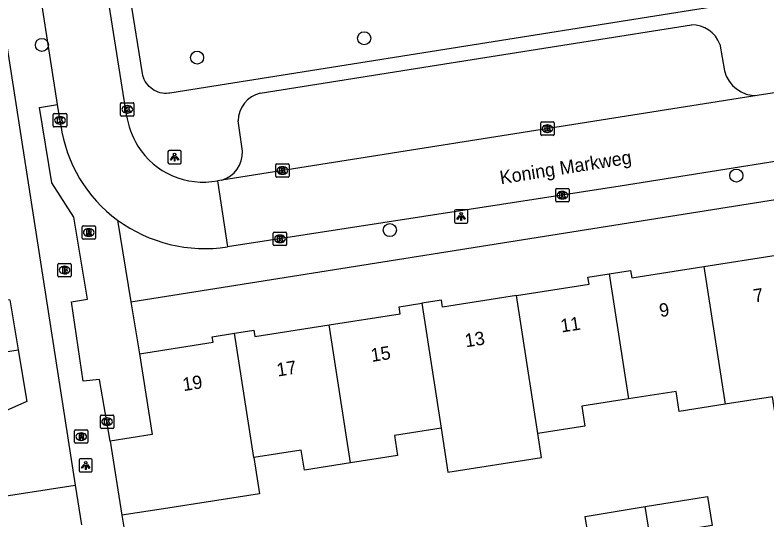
# Model space of a CAD drawing. Extents: x 160077 to 160945, y 386481 to 387498.
# Drawn here: x 160528.9 to 160585.2, y 387056.8 to 387094.6 of the extents above; entities that cross this region are included whole.
import ezdxf

# ---------------------------------------------------------------- set-up
doc = ezdxf.new("R2010")
doc.units = 0
for name, color, linetype in [('IMGEO_Boom', 7, 'Continuous'), ('IMGEO_Brandkraan', 7, 'Continuous'), ('IMGEO_Kolk', 7, 'Continuous'), ('IMGEO_Lichtpunt', 7, 'Continuous'), ('IMGEO_Openbare_ruimte_label', 7, 'Continuous'), ('IMGEO_Pand', 7, 'Continuous'), ('IMGEO_Pand_nummerreeks', 7, 'Continuous'), ('IMGEO_Rijbaan_lokaal_open', 7, 'Continuous'), ('IMGEO_Rioolput', 7, 'Continuous'), ('IMGEO_Voetpad_open', 7, 'Continuous')]:
    doc.layers.add(name, color=color, linetype=linetype)

msp = doc.modelspace()

# ---------------------------------------------------------------- linework, layer by layer
at = {"layer": 'IMGEO_Boom'}
for centre in [(160530.899, 387092.346), (160555.018, 387092.85), (160542.512, 387091.396), (160582.875, 387082.559), (160556.94, 387078.477)]:
    msp.add_circle(centre, 0.489, dxfattribs=at)
at = {"layer": 'IMGEO_Brandkraan'}
for p, q in [((160532.09, 387075.059), (160532.09, 387075.911)), ((160532.165, 387075.985), (160533.017, 387075.985)), ((160533.091, 387075.911), (160533.091, 387075.059)), ((160532.578, 387075.765), (160532.603, 387075.765)), ((160533.017, 387074.985), (160532.165, 387074.985)), ((160532.601, 387075.205), (160532.576, 387075.205))]:
    msp.add_line(p, q, dxfattribs=at)
for points in [[(160532.09, 387075.059), (160532.09, 387075.911)], [(160532.165, 387075.985), (160533.017, 387075.985)], [(160533.091, 387075.911), (160533.091, 387075.059)], [(160532.438, 387075.685), (160532.438, 387075.285), (160532.651, 387075.285)], [(160532.669, 387075.685), (160532.438, 387075.685)], [(160532.617, 387075.604), (160532.563, 387075.604), (160532.563, 387075.528)], [(160532.563, 387075.528), (160532.616, 387075.528)], [(160532.625, 387075.452), (160532.563, 387075.452), (160532.563, 387075.371)], [(160532.563, 387075.371), (160532.625, 387075.371)], [(160533.017, 387074.985), (160532.165, 387074.985)]]:
    msp.add_lwpolyline(points, dxfattribs=at)
for centre, radius, start, end in [((160532.167, 387075.909), 0.0765, 91.552, 178.448), ((160532.167, 387075.909), 0.0765, 91.552, 178.448), ((160533.015, 387075.909), 0.0765, 1.552, 88.448), ((160533.015, 387075.909), 0.0765, 1.552, 88.448), ((160532.618, 387075.566), 0.0379, 267.8285, 90.9355), ((160532.626, 387075.411), 0.0404, 269.8759, 90.5077), ((160532.673, 387075.54), 0.145, 59.4692, 91.5367), ((160532.698, 387075.587), 0.0922, 285.5137, 58.1501), ((160532.703, 387075.395), 0.105, 301.3115, 78.989), ((160532.167, 387075.061), 0.0765, 181.552, 268.448), ((160532.167, 387075.061), 0.0765, 181.552, 268.448), ((160532.657, 387075.536), 0.251, 268.6676, 293.5347), ((160533.015, 387075.061), 0.0765, 271.552, 358.448), ((160533.015, 387075.061), 0.0765, 271.552, 358.448)]:
    msp.add_arc(centre, radius, start, end, dxfattribs=at)
for centre, major_axis, ratio, start_param, end_param in [((160532.577, 387075.485), (-0.387, 0.002), 0.722429, 4.712389, 7.853982), ((160532.602, 387075.485), (-0.39, 0.002), 0.717154, 1.570796, 4.712389)]:
    msp.add_ellipse(centre, major_axis=major_axis, ratio=ratio, start_param=start_param, end_param=end_param, dxfattribs=at)
at = {"layer": 'IMGEO_Kolk'}
for p, q in [((160536.789, 387087.094), (160536.789, 387087.946)), ((160536.864, 387088.02), (160537.716, 387088.02)), ((160537.277, 387087.8), (160537.302, 387087.8)), ((160537.79, 387087.946), (160537.79, 387087.094)), ((160531.827, 387087.202), (160532.679, 387087.202)), ((160537.3, 387087.24), (160537.275, 387087.24)), ((160531.752, 387086.276), (160531.752, 387087.128)), ((160532.24, 387086.982), (160532.265, 387086.982)), ((160532.753, 387087.128), (160532.753, 387086.276)), ((160537.716, 387087.02), (160536.864, 387087.02)), ((160532.679, 387086.202), (160531.827, 387086.202)), ((160532.263, 387086.422), (160532.238, 387086.422)), ((160568.235, 387085.65), (160568.235, 387086.502)), ((160568.31, 387086.576), (160569.162, 387086.576)), ((160568.723, 387086.356), (160568.748, 387086.356)), ((160569.236, 387086.502), (160569.236, 387085.65)), ((160569.162, 387085.576), (160568.31, 387085.576)), ((160568.746, 387085.796), (160568.721, 387085.796)), ((160548.396, 387082.518), (160548.396, 387083.37)), ((160548.471, 387083.444), (160549.323, 387083.444)), ((160549.397, 387083.37), (160549.397, 387082.518)), ((160548.907, 387082.664), (160548.882, 387082.664)), ((160548.884, 387083.224), (160548.909, 387083.224)), ((160549.323, 387082.444), (160548.471, 387082.444)), ((160569.427, 387081.59), (160570.279, 387081.59)), ((160569.352, 387080.664), (160569.352, 387081.516)), ((160569.84, 387081.37), (160569.865, 387081.37)), ((160570.353, 387081.516), (160570.353, 387080.664)), ((160570.279, 387080.59), (160569.427, 387080.59)), ((160569.863, 387080.81), (160569.838, 387080.81)), ((160548.216, 387077.394), (160548.216, 387078.246)), ((160548.291, 387078.32), (160549.143, 387078.32)), ((160549.217, 387078.246), (160549.217, 387077.394)), ((160548.704, 387078.1), (160548.729, 387078.1)), ((160549.143, 387077.32), (160548.291, 387077.32)), ((160548.727, 387077.54), (160548.702, 387077.54)), ((160535.273, 387063.701), (160535.273, 387064.553)), ((160535.348, 387064.627), (160536.2, 387064.627)), ((160535.761, 387064.407), (160535.786, 387064.407)), ((160536.274, 387064.553), (160536.274, 387063.701)), ((160536.2, 387063.627), (160535.348, 387063.627)), ((160535.784, 387063.847), (160535.759, 387063.847))]:
    msp.add_line(p, q, dxfattribs=at)
for points in [[(160536.789, 387087.094), (160536.789, 387087.946)], [(160536.864, 387088.02), (160537.716, 387088.02)], [(160537.79, 387087.946), (160537.79, 387087.094)], [(160531.827, 387087.202), (160532.679, 387087.202)], [(160537.11, 387087.72), (160537.233, 387087.72), (160537.233, 387087.569), (160537.363, 387087.72), (160537.527, 387087.72), (160537.381, 387087.569), (160537.534, 387087.32), (160537.382, 387087.32), (160537.297, 387087.484), (160537.233, 387087.417), (160537.233, 387087.32), (160537.11, 387087.32), (160537.11, 387087.72)], [(160531.752, 387086.276), (160531.752, 387087.128)], [(160532.073, 387086.902), (160532.196, 387086.902), (160532.196, 387086.751), (160532.326, 387086.902), (160532.49, 387086.902), (160532.344, 387086.751), (160532.497, 387086.502), (160532.345, 387086.502), (160532.26, 387086.666), (160532.196, 387086.599), (160532.196, 387086.502), (160532.073, 387086.502), (160532.073, 387086.902)], [(160532.753, 387087.128), (160532.753, 387086.276)], [(160537.716, 387087.02), (160536.864, 387087.02)], [(160532.679, 387086.202), (160531.827, 387086.202)], [(160568.235, 387085.65), (160568.235, 387086.502)], [(160568.31, 387086.576), (160569.162, 387086.576)], [(160568.556, 387086.276), (160568.679, 387086.276), (160568.679, 387086.125), (160568.809, 387086.276), (160568.973, 387086.276), (160568.827, 387086.125), (160568.98, 387085.876), (160568.828, 387085.876), (160568.743, 387086.04), (160568.679, 387085.973), (160568.679, 387085.876), (160568.556, 387085.876), (160568.556, 387086.276)], [(160569.236, 387086.502), (160569.236, 387085.65)], [(160569.162, 387085.576), (160568.31, 387085.576)], [(160548.396, 387082.518), (160548.396, 387083.37)], [(160548.471, 387083.444), (160549.323, 387083.444)], [(160549.397, 387083.37), (160549.397, 387082.518)], [(160548.717, 387083.144), (160548.84, 387083.144), (160548.84, 387082.993), (160548.97, 387083.144), (160549.134, 387083.144), (160548.988, 387082.993), (160549.141, 387082.744), (160548.989, 387082.744), (160548.904, 387082.908), (160548.84, 387082.841), (160548.84, 387082.744), (160548.717, 387082.744), (160548.717, 387083.144)], [(160549.323, 387082.444), (160548.471, 387082.444)], [(160569.427, 387081.59), (160570.279, 387081.59)], [(160569.352, 387080.664), (160569.352, 387081.516)], [(160569.673, 387081.29), (160569.796, 387081.29), (160569.796, 387081.139), (160569.926, 387081.29), (160570.09, 387081.29), (160569.944, 387081.139), (160570.097, 387080.89), (160569.945, 387080.89), (160569.86, 387081.054), (160569.796, 387080.987), (160569.796, 387080.89), (160569.673, 387080.89), (160569.673, 387081.29)], [(160570.353, 387081.516), (160570.353, 387080.664)], [(160570.279, 387080.59), (160569.427, 387080.59)], [(160548.216, 387077.394), (160548.216, 387078.246)], [(160548.291, 387078.32), (160549.143, 387078.32)], [(160549.217, 387078.246), (160549.217, 387077.394)], [(160548.537, 387078.02), (160548.66, 387078.02), (160548.66, 387077.869), (160548.79, 387078.02), (160548.954, 387078.02), (160548.808, 387077.869), (160548.961, 387077.62), (160548.809, 387077.62), (160548.724, 387077.784), (160548.66, 387077.717), (160548.66, 387077.62), (160548.537, 387077.62), (160548.537, 387078.02)], [(160549.143, 387077.32), (160548.291, 387077.32)], [(160535.273, 387063.701), (160535.273, 387064.553)], [(160535.348, 387064.627), (160536.2, 387064.627)], [(160535.594, 387064.327), (160535.717, 387064.327), (160535.717, 387064.176), (160535.847, 387064.327), (160536.011, 387064.327), (160535.865, 387064.176), (160536.018, 387063.927), (160535.866, 387063.927), (160535.781, 387064.091), (160535.717, 387064.024), (160535.717, 387063.927), (160535.594, 387063.927), (160535.594, 387064.327)], [(160536.274, 387064.553), (160536.274, 387063.701)], [(160536.2, 387063.627), (160535.348, 387063.627)]]:
    msp.add_lwpolyline(points, dxfattribs=at)
for centre, start, end in [((160536.866, 387087.944), 91.552, 178.448), ((160536.866, 387087.944), 91.552, 178.448), ((160537.714, 387087.944), 1.552, 88.448), ((160537.714, 387087.944), 1.552, 88.448), ((160531.829, 387087.126), 91.552, 178.448), ((160531.829, 387087.126), 91.552, 178.448), ((160532.677, 387087.126), 1.552, 88.448), ((160532.677, 387087.126), 1.552, 88.448), ((160536.866, 387087.096), 181.552, 268.448), ((160536.866, 387087.096), 181.552, 268.448), ((160537.714, 387087.096), 271.552, 358.448), ((160537.714, 387087.096), 271.552, 358.448), ((160531.829, 387086.278), 181.552, 268.448), ((160531.829, 387086.278), 181.552, 268.448), ((160532.677, 387086.278), 271.552, 358.448), ((160532.677, 387086.278), 271.552, 358.448), ((160568.312, 387086.5), 91.552, 178.448), ((160568.312, 387086.5), 91.552, 178.448), ((160569.16, 387086.5), 1.552, 88.448), ((160569.16, 387086.5), 1.552, 88.448), ((160568.312, 387085.652), 181.552, 268.448), ((160568.312, 387085.652), 181.552, 268.448), ((160569.16, 387085.652), 271.552, 358.448), ((160569.16, 387085.652), 271.552, 358.448), ((160548.473, 387083.368), 91.552, 178.448), ((160548.473, 387083.368), 91.552, 178.448), ((160549.321, 387083.368), 1.552, 88.448), ((160549.321, 387083.368), 1.552, 88.448), ((160548.473, 387082.52), 181.552, 268.448), ((160548.473, 387082.52), 181.552, 268.448), ((160549.321, 387082.52), 271.552, 358.448), ((160549.321, 387082.52), 271.552, 358.448), ((160569.429, 387081.514), 91.552, 178.448), ((160569.429, 387081.514), 91.552, 178.448), ((160570.277, 387081.514), 1.552, 88.448), ((160570.277, 387081.514), 1.552, 88.448), ((160569.429, 387080.666), 181.552, 268.448), ((160569.429, 387080.666), 181.552, 268.448), ((160570.277, 387080.666), 271.552, 358.448), ((160570.277, 387080.666), 271.552, 358.448), ((160548.293, 387078.244), 91.552, 178.448), ((160548.293, 387078.244), 91.552, 178.448), ((160549.141, 387078.244), 1.552, 88.448), ((160549.141, 387078.244), 1.552, 88.448), ((160548.293, 387077.396), 181.552, 268.448), ((160548.293, 387077.396), 181.552, 268.448), ((160549.141, 387077.396), 271.552, 358.448), ((160549.141, 387077.396), 271.552, 358.448), ((160535.35, 387064.551), 91.552, 178.448), ((160535.35, 387064.551), 91.552, 178.448), ((160536.198, 387064.551), 1.552, 88.448), ((160536.198, 387064.551), 1.552, 88.448), ((160535.35, 387063.703), 181.552, 268.448), ((160535.35, 387063.703), 181.552, 268.448), ((160536.198, 387063.703), 271.552, 358.448), ((160536.198, 387063.703), 271.552, 358.448)]:
    msp.add_arc(centre, 0.0765, start, end, dxfattribs=at)
for centre, major_axis, ratio, start_param, end_param in [((160537.276, 387087.52), (-0.387, 0.002), 0.722429, 4.712389, 7.853982), ((160537.301, 387087.52), (-0.39, 0.002), 0.717154, 1.570796, 4.712389), ((160532.239, 387086.702), (-0.387, 0.002), 0.722429, 4.712389, 7.853982), ((160532.264, 387086.702), (-0.39, 0.002), 0.717154, 1.570796, 4.712389), ((160568.722, 387086.076), (-0.387, 0.002), 0.722429, 4.712389, 7.853982), ((160568.747, 387086.076), (-0.39, 0.002), 0.717154, 1.570796, 4.712389), ((160548.883, 387082.944), (-0.387, 0.002), 0.722429, 4.712389, 7.853982), ((160548.908, 387082.944), (-0.39, 0.002), 0.717154, 1.570796, 4.712389), ((160569.839, 387081.09), (-0.387, 0.002), 0.722429, 4.712389, 7.853982), ((160569.864, 387081.09), (-0.39, 0.002), 0.717154, 1.570796, 4.712389), ((160548.703, 387077.82), (-0.387, 0.002), 0.722429, 4.712389, 7.853982), ((160548.728, 387077.82), (-0.39, 0.002), 0.717154, 1.570796, 4.712389), ((160535.76, 387064.127), (-0.387, 0.002), 0.722429, 4.712389, 7.853982), ((160535.785, 387064.127), (-0.39, 0.002), 0.717154, 1.570796, 4.712389)]:
    msp.add_ellipse(centre, major_axis=major_axis, ratio=ratio, start_param=start_param, end_param=end_param, dxfattribs=at)
at = {"layer": 'IMGEO_Lichtpunt'}
for p, q in [((160541.236, 387084.435), (160540.428, 387084.435)), ((160541.236, 387084.435), (160540.428, 387084.435)), ((160540.334, 387084.34), (160540.334, 387083.533)), ((160540.334, 387084.34), (160540.334, 387083.533)), ((160541.33, 387083.533), (160541.33, 387084.34)), ((160541.33, 387083.533), (160541.33, 387084.34)), ((160540.428, 387083.439), (160541.236, 387083.439)), ((160540.428, 387083.439), (160541.236, 387083.439)), ((160561.774, 387079.909), (160561.774, 387079.102)), ((160561.774, 387079.909), (160561.774, 387079.102)), ((160562.676, 387080.004), (160561.868, 387080.004)), ((160562.676, 387080.004), (160561.868, 387080.004)), ((160562.77, 387079.102), (160562.77, 387079.909)), ((160562.77, 387079.102), (160562.77, 387079.909)), ((160561.868, 387079.008), (160562.676, 387079.008)), ((160561.868, 387079.008), (160562.676, 387079.008)), ((160534.577, 387061.356), (160533.769, 387061.356)), ((160534.577, 387061.356), (160533.769, 387061.356)), ((160533.675, 387061.261), (160533.675, 387060.454)), ((160533.675, 387061.261), (160533.675, 387060.454)), ((160534.671, 387060.454), (160534.671, 387061.261)), ((160534.671, 387060.454), (160534.671, 387061.261)), ((160533.769, 387060.36), (160534.577, 387060.36)), ((160533.769, 387060.36), (160534.577, 387060.36))]:
    msp.add_line(p, q, dxfattribs=at)
for points in [[(160540.708, 387084.004), (160540.747, 387083.976), (160540.559, 387083.714), (160540.521, 387083.741), (160540.708, 387084.004)], [(160540.81, 387083.956), (160540.857, 387083.956), (160540.857, 387083.634), (160540.81, 387083.634), (160540.81, 387083.956)], [(160540.92, 387083.976), (160540.958, 387084.003), (160541.145, 387083.741), (160541.106, 387083.713), (160540.92, 387083.976)], [(160562.148, 387079.573), (160562.187, 387079.545), (160561.999, 387079.283), (160561.961, 387079.31), (160562.148, 387079.573)], [(160562.25, 387079.525), (160562.297, 387079.525), (160562.297, 387079.203), (160562.25, 387079.203), (160562.25, 387079.525)], [(160562.36, 387079.545), (160562.398, 387079.572), (160562.585, 387079.31), (160562.546, 387079.282), (160562.36, 387079.545)], [(160534.049, 387060.925), (160534.088, 387060.897), (160533.9, 387060.635), (160533.862, 387060.662), (160534.049, 387060.925)], [(160534.151, 387060.877), (160534.198, 387060.877), (160534.198, 387060.555), (160534.151, 387060.555), (160534.151, 387060.877)], [(160534.261, 387060.897), (160534.299, 387060.924), (160534.486, 387060.662), (160534.447, 387060.634), (160534.261, 387060.897)]]:
    msp.add_lwpolyline(points, dxfattribs=at)
for centre in [(160540.833, 387084.138), (160562.273, 387079.707), (160534.174, 387061.059)]:
    msp.add_circle(centre, 0.0994, dxfattribs=at)
for centre, start, end in [((160540.428, 387084.34), 90, 180), ((160540.428, 387084.34), 90, 180), ((160541.236, 387084.34), 0, 90), ((160541.236, 387084.34), 0, 90), ((160540.428, 387083.533), 180, 270), ((160540.428, 387083.533), 180, 270), ((160541.236, 387083.533), 270, 0), ((160541.236, 387083.533), 270, 360), ((160561.868, 387079.909), 90, 180), ((160561.868, 387079.909), 90, 180), ((160562.676, 387079.909), 0, 90), ((160562.676, 387079.909), 0, 90), ((160561.868, 387079.102), 180, 270), ((160561.868, 387079.102), 180, 270), ((160562.676, 387079.102), 270, 0), ((160562.676, 387079.102), 270, 360), ((160533.769, 387061.261), 90, 180), ((160533.769, 387061.261), 90, 180), ((160534.577, 387061.261), 0, 90), ((160534.577, 387061.261), 0, 90), ((160533.769, 387060.454), 180, 270), ((160533.769, 387060.454), 180, 270), ((160534.577, 387060.454), 270, 0), ((160534.577, 387060.454), 270, 360)]:
    msp.add_arc(centre, 0.0946, start, end, dxfattribs=at)
at = {"layer": 'IMGEO_Pand'}
for points in [[(160580.442, 387075.756), (160585.854, 387076.605), (160585.787, 387077.036), (160587.385, 387077.287)], [(160525.729, 387076.56), (160526.258, 387073.412), (160528.494, 387073.265), (160529.123, 387069.522)], [(160573.348, 387075.21), (160574.959, 387075.462), (160575.045, 387074.91), (160580.442, 387075.756)], [(160580.442, 387075.756), (160582.044, 387065.432)], [(160566.419, 387073.581), (160571.85, 387074.433), (160571.767, 387074.962), (160573.348, 387075.21)], [(160573.348, 387075.21), (160574.801, 387065.837)], [(160566.419, 387073.581), (160560.878, 387072.712), (160560.796, 387073.234), (160559.329, 387073.004)], [(160568.022, 387063.248), (160566.419, 387073.581)], [(160552.402, 387071.375), (160557.709, 387072.207), (160557.626, 387072.737), (160559.329, 387073.004)], [(160559.329, 387073.004), (160560.782, 387063.643)], [(160545.319, 387070.751), (160546.768, 387070.978), (160546.842, 387070.503), (160552.402, 387071.375)], [(160554.004, 387061.044), (160552.402, 387071.375)], [(160538.202, 387069.219), (160543.71, 387070.083), (160543.647, 387070.489), (160545.319, 387070.751)], [(160546.762, 387061.449), (160545.319, 387070.751)], [(160517.738, 387067.704), (160529.123, 387069.522)], [(160529.123, 387069.522), (160529.777, 387065.633), (160527.558, 387064.656), (160528.038, 387061.796), (160528.256, 387061.832), (160528.292, 387061.615), (160522.396, 387060.624)], [(160538.202, 387069.219), (160539.152, 387063.158), (160536.014, 387062.666)], [(160588.82, 387068.03), (160589.33, 387064.77), (160585.86, 387064.227), (160585.586, 387065.986), (160582.044, 387065.432)], [(160582.044, 387065.432), (160578.602, 387064.893), (160578.367, 387066.395), (160574.801, 387065.837)], [(160574.801, 387065.837), (160571.313, 387065.291), (160571.547, 387063.8), (160568.022, 387063.248)], [(160560.782, 387063.643), (160557.286, 387063.096), (160557.522, 387061.595), (160554.004, 387061.044)], [(160560.782, 387063.643), (160561.293, 387060.348), (160568.302, 387061.445), (160568.022, 387063.248)], [(160536.014, 387062.666), (160536.884, 387057.118)], [(160554.004, 387061.044), (160550.548, 387060.503), (160550.313, 387062.005), (160546.762, 387061.449)], [(160546.762, 387061.449), (160547.186, 387058.717), (160540.007, 387057.603), (160536.884, 387057.118)], [(160576.053, 387057.772), (160580.72, 387058.535), (160581.074, 387056.364), (160576.39, 387055.599)], [(160576.39, 387055.599), (160571.905, 387054.866), (160571.551, 387057.037), (160576.053, 387057.772)], [(160576.39, 387055.599), (160576.053, 387057.772)]]:
    msp.add_lwpolyline(points, dxfattribs=at)
at = {"layer": 'IMGEO_Rijbaan_lokaal_open'}
for points in [[(160532.46, 387117.066), (160532.759, 387115.209), (160537.214, 387087.127)], [(160532.066, 387087.893), (160530.562, 387097.546)], [(160613.925, 387093.125), (160613.306, 387093.026), (160589.61, 387089.37), (160584.446, 387088.555)], [(160632.916, 387091.083), (160623.807, 387089.658), (160611.413, 387087.739), (160607.245, 387087.027), (160574.18, 387081.761), (160544.782, 387077.213)], [(160584.446, 387088.555), (160544.358, 387082.226)], [(160532.31, 387086.331), (160532.066, 387087.893)], [(160544.358, 387082.226), (160544.051, 387082.178)], [(160544.051, 387082.178), (160544.782, 387077.213)]]:
    msp.add_lwpolyline(points, dxfattribs=at)
for centre, radius, start, end in [((160543.916, 387088.24), 6.794, 189.4247, 210.7093), ((160542.894, 387087.836), 10.691, 188.0931, 233.6659), ((160542.954, 387087.833), 5.761, 212.1234, 280.9805), ((160543.131, 387088.276), 11.185, 234.0236, 278.4884)]:
    msp.add_arc(centre, radius, start, end, dxfattribs=at)
at = {"layer": 'IMGEO_Rioolput'}
for p, q in [((160533.902, 387077.875), (160533.902, 387078.727)), ((160533.977, 387078.801), (160534.829, 387078.801)), ((160534.903, 387078.727), (160534.903, 387077.875)), ((160534.39, 387078.581), (160534.415, 387078.581)), ((160534.829, 387077.801), (160533.977, 387077.801)), ((160534.413, 387078.021), (160534.388, 387078.021)), ((160533.337, 387062.584), (160533.337, 387063.436)), ((160533.412, 387063.51), (160534.264, 387063.51)), ((160533.825, 387063.29), (160533.85, 387063.29)), ((160534.338, 387063.436), (160534.338, 387062.584)), ((160534.264, 387062.51), (160533.412, 387062.51)), ((160533.848, 387062.73), (160533.823, 387062.73))]:
    msp.add_line(p, q, dxfattribs=at)
for points in [[(160533.902, 387077.875), (160533.902, 387078.727)], [(160533.977, 387078.801), (160534.829, 387078.801)], [(160534.903, 387078.727), (160534.903, 387077.875)], [(160534.491, 387078.499), (160534.239, 387078.501), (160534.239, 387078.101)], [(160534.239, 387078.101), (160534.363, 387078.101), (160534.363, 387078.263), (160534.374, 387078.263)], [(160534.417, 387078.42), (160534.363, 387078.42), (160534.363, 387078.339)], [(160534.363, 387078.339), (160534.415, 387078.339)], [(160534.421, 387078.234), (160534.492, 387078.101), (160534.632, 387078.101), (160534.567, 387078.227)], [(160534.829, 387077.801), (160533.977, 387077.801)], [(160533.337, 387062.584), (160533.337, 387063.436)], [(160533.412, 387063.51), (160534.264, 387063.51)], [(160533.926, 387063.208), (160533.674, 387063.21), (160533.674, 387062.81)], [(160533.674, 387062.81), (160533.798, 387062.81), (160533.798, 387062.972), (160533.809, 387062.972)], [(160533.852, 387063.129), (160533.798, 387063.129), (160533.798, 387063.048)], [(160533.798, 387063.048), (160533.85, 387063.048)], [(160534.338, 387063.436), (160534.338, 387062.584)], [(160534.264, 387062.51), (160533.412, 387062.51)], [(160533.856, 387062.943), (160533.927, 387062.81), (160534.067, 387062.81), (160534.002, 387062.936)]]:
    msp.add_lwpolyline(points, dxfattribs=at)
for centre, radius, start, end in [((160533.979, 387078.725), 0.0765, 91.552, 178.448), ((160533.979, 387078.725), 0.0765, 91.552, 178.448), ((160534.827, 387078.725), 0.0765, 1.552, 88.448), ((160534.827, 387078.725), 0.0765, 1.552, 88.448), ((160534.373, 387078.21), 0.0533, 26.0293, 88.6989), ((160534.399, 387078.528), 0.19, 274.7715, 282.9687), ((160534.423, 387078.324), 0.0964, 77.0061, 93.1865), ((160534.437, 387078.381), 0.0378, 276.6634, 79.6772), ((160534.49, 387078.389), 0.109, 350.3612, 89.416), ((160534.488, 387078.389), 0.112, 277.5842, 350.9817), ((160534.472, 387078.174), 0.108, 29.5134, 73.7905), ((160533.979, 387077.877), 0.0765, 181.552, 268.448), ((160533.979, 387077.877), 0.0765, 181.552, 268.448), ((160534.827, 387077.877), 0.0765, 271.552, 358.448), ((160534.827, 387077.877), 0.0765, 271.552, 358.448), ((160533.414, 387063.434), 0.0765, 91.552, 178.448), ((160533.414, 387063.434), 0.0765, 91.552, 178.448), ((160533.808, 387062.919), 0.0533, 26.0293, 88.6989), ((160533.834, 387063.237), 0.19, 274.7715, 282.9687), ((160533.858, 387063.033), 0.0964, 77.0061, 93.1865), ((160533.872, 387063.09), 0.0378, 276.6634, 79.6772), ((160533.925, 387063.098), 0.109, 350.3612, 89.416), ((160533.923, 387063.098), 0.112, 277.5842, 350.9817), ((160533.907, 387062.883), 0.108, 29.5134, 73.7905), ((160534.262, 387063.434), 0.0765, 1.552, 88.448), ((160534.262, 387063.434), 0.0765, 1.552, 88.448), ((160533.414, 387062.586), 0.0765, 181.552, 268.448), ((160533.414, 387062.586), 0.0765, 181.552, 268.448), ((160534.262, 387062.586), 0.0765, 271.552, 358.448), ((160534.262, 387062.586), 0.0765, 271.552, 358.448)]:
    msp.add_arc(centre, radius, start, end, dxfattribs=at)
for centre, major_axis, ratio, start_param, end_param in [((160534.389, 387078.301), (-0.387, 0.002), 0.722429, 4.712389, 7.853982), ((160534.414, 387078.301), (-0.39, 0.002), 0.717154, 1.570796, 4.712389), ((160533.824, 387063.01), (-0.387, 0.002), 0.722429, 4.712389, 7.853982), ((160533.849, 387063.01), (-0.39, 0.002), 0.717154, 1.570796, 4.712389)]:
    msp.add_ellipse(centre, major_axis=major_axis, ratio=ratio, start_param=start_param, end_param=end_param, dxfattribs=at)
at = {"layer": 'IMGEO_Voetpad_open'}
for points in [[(160524.807, 387114.481), (160533.389, 387059.367)], [(160582.014, 387095.328), (160579.446, 387094.921), (160540.468, 387088.738), (160540.394, 387088.728), (160540.234, 387088.717), (160540.074, 387088.72), (160539.915, 387088.737), (160539.758, 387088.769), (160539.604, 387088.814), (160539.455, 387088.873), (160539.312, 387088.945), (160539.176, 387089.029), (160539.048, 387089.126), (160538.929, 387089.233), (160538.82, 387089.351), (160538.722, 387089.478), (160538.636, 387089.613), (160538.562, 387089.755), (160538.502, 387089.903), (160538.454, 387090.056), (160538.421, 387090.213), (160535.149, 387110.564), (160534.737, 387113.131)], [(160547.246, 387088.726), (160563.102, 387091.246), (160579.524, 387093.845)], [(160581.641, 387092.397), (160581.99, 387090.415)], [(160537.562, 387073.116), (160624.64, 387086.938), (160629.993, 387087.768), (160630.006, 387087.875), (160633.846, 387088.521)], [(160536.014, 387062.666), (160535.215, 387067.29), (160533.996, 387067.16), (160533.124, 387073.105), (160534.313, 387073.305), (160533.281, 387079.44), (160531.641, 387082.017), (160530.729, 387087.671), (160532.066, 387087.893)], [(160545.909, 387084.395), (160545.589, 387086.65)], [(160536.56, 387079.224), (160537.562, 387073.116)], [(160537.562, 387073.116), (160538.202, 387069.219)], [(160522.879, 387057.753), (160533.389, 387059.367)], [(160533.389, 387059.367), (160533.87, 387056.399)], [(160536.884, 387057.118), (160537.023, 387056.231), (160538.348, 387047.784)]]:
    msp.add_lwpolyline(points, dxfattribs=at)
for centre, radius, start, end in [((160579.553, 387091.616), 2.229, 20.5052, 90.7516), ((160584.357, 387090.989), 2.436, 193.6298, 272.0948), ((160547.7, 387086.665), 2.111, 102.412, 180.3964), ((160543.777, 387084.28), 2.135, 285.7856, 3.0791)]:
    msp.add_arc(centre, radius, start, end, dxfattribs=at)

# ---------------------------------------------------------------- texts
at = {"layer": 'IMGEO_Openbare_ruimte_label'}
msp.add_text('Koning Markweg', height=1, rotation=9.0292, dxfattribs=at).set_placement((160565.251, 387081.91))
at = {"layer": 'IMGEO_Pand_nummerreeks'}
for s, rotation, p in [('7', 8.8258, (160584.227, 387073.047)), ('9', 8.8258, (160577.182, 387071.953)), ('11', 8.8258, (160569.794, 387070.805)), ('13', 8.8236, (160562.636, 387069.694)), ('15', 8.8258, (160555.591, 387068.6)), ('17', 8.8258, (160548.546, 387067.506)), ('19', 8.8236, (160541.501, 387066.412))]:
    msp.add_text(s, height=1, rotation=rotation, dxfattribs=at).set_placement(p)

doc.saveas('drawing.dxf')
